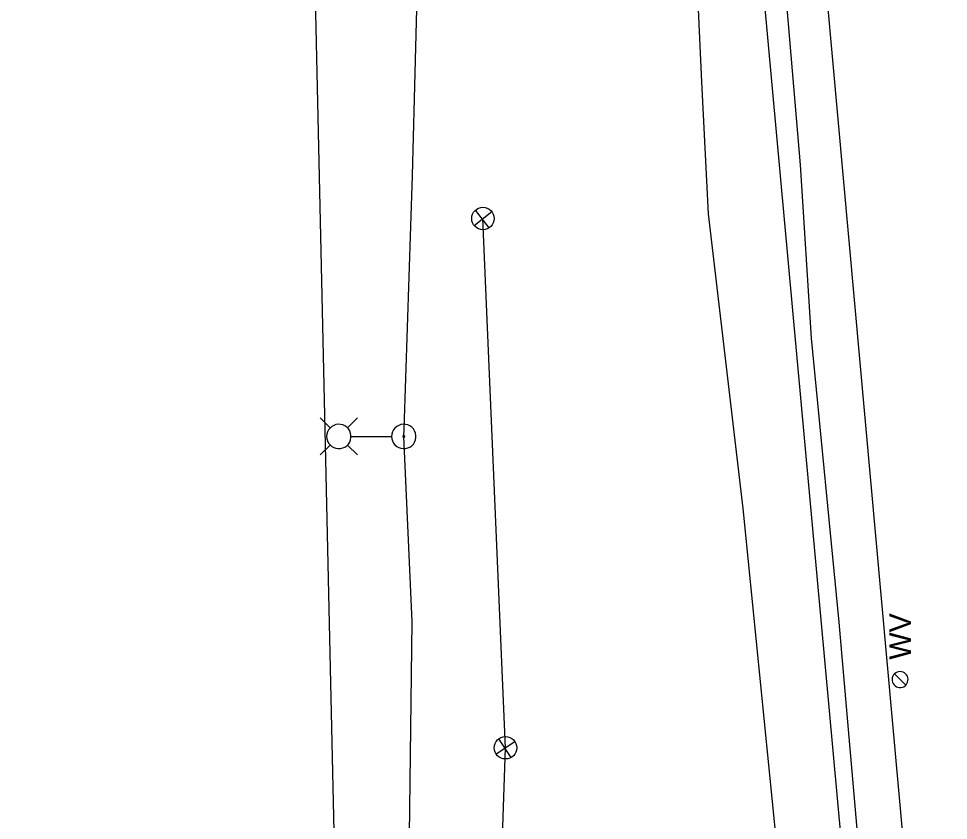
# Model space of a CAD drawing. Extents: x 596028 to 606371, y 330010 to 403088.
# Drawn here: x 604931.9 to 605097.9, y 332896.2 to 333039.5 of the extents above; entities that cross this region are included whole.
import ezdxf

# ---------------------------------------------------------------- set-up
doc = ezdxf.new("R2010")
doc.units = 0
for name, color, linetype in [('E_LTG', 7, 'Continuous'), ('E_LTG_CID', 7, 'Continuous'), ('E_SIG', 7, 'Continuous'), ('E_SIG_Conduit', 7, 'Continuous'), ('E_UTL_G_UG', 7, 'Continuous'), ('E_UTL_SAN_UG', 7, 'Continuous'), ('E_UTL_SAN_UG_MMSD', 7, 'Continuous'), ('E_UTL_TV_UG', 7, 'Continuous'), ('E_UTL_W', 7, 'Continuous'), ('E_UTL_W_UG', 7, 'Continuous')]:
    doc.layers.add(name, color=color, linetype=linetype)

# ---------------------------------------------------------------- blocks, each defined once
blk = doc.blocks.new('_U314')
at = {"layer": 'E_SIG'}
for p, q in [((0, 6.1), (0, -6.1)), ((-6.09, 0.4), (6.1, 0.4))]:
    blk.add_line(p, q, dxfattribs=at)
blk.add_circle((0, 0.01), 6.1, dxfattribs=at)
blk = doc.blocks.new('_U315')
at = {"layer": 'E_SIG'}
for p, q in [((0, 6.1), (0, -6.1)), ((-6.09, 0.4), (6.1, 0.4))]:
    blk.add_line(p, q, dxfattribs=at)
blk.add_circle((0, 0.01), 6.1, dxfattribs=at)

msp = doc.modelspace()

# ---------------------------------------------------------------- linework, layer by layer
at = {"layer": 'E_LTG'}
for points in [[(604987.51, 332966.35), (604985.73, 332968.13)], [(604990.56, 332966.35), (604992.34, 332968.13)], [(604986.86, 332964.83), (604986.9, 332964.42), (604987.02, 332964.02), (604987.21, 332963.65), (604987.46, 332963.33), (604987.77, 332963.05), (604988.13, 332962.85), (604988.52, 332962.71), (604988.93, 332962.65), (604989.35, 332962.67), (604989.75, 332962.77), (604990.12, 332962.94), (604990.46, 332963.18), (604990.75, 332963.48), (604990.97, 332963.83), (604991.12, 332964.21), (604991.2, 332964.62), (604991.2, 332965.03), (604991.12, 332965.44), (604990.97, 332965.82), (604990.75, 332966.17), (604990.46, 332966.47), (604990.12, 332966.71), (604989.75, 332966.88), (604989.35, 332966.98), (604988.93, 332967), (604988.52, 332966.94), (604988.13, 332966.81), (604987.77, 332966.6), (604987.46, 332966.33), (604987.21, 332966), (604987.02, 332965.64), (604986.9, 332965.24), (604986.86, 332964.83)], [(604998.46, 332964.83), (604998.5, 332964.42), (604998.62, 332964.02), (604998.81, 332963.65), (604999.06, 332963.33), (604999.38, 332963.05), (604999.74, 332962.85), (605000.13, 332962.71), (605000.54, 332962.65), (605000.95, 332962.67), (605001.35, 332962.77), (605001.73, 332962.94), (605002.06, 332963.18), (605002.35, 332963.48), (605002.57, 332963.83), (605002.73, 332964.21), (605002.8, 332964.62), (605002.8, 332965.03), (605002.73, 332965.44), (605002.57, 332965.82), (605002.35, 332966.17), (605002.06, 332966.47), (605001.73, 332966.71), (605001.35, 332966.88), (605000.95, 332966.98), (605000.54, 332967), (605000.13, 332966.94), (604999.74, 332966.81), (604999.38, 332966.6), (604999.06, 332966.33), (604998.81, 332966), (604998.62, 332965.64), (604998.5, 332965.24), (604998.46, 332964.83)], [(604991.25, 332964.83), (604998.43, 332964.83)], [(605000.47, 332964.83), (605000.48, 332964.8), (605000.48, 332964.77), (605000.5, 332964.74), (605000.52, 332964.71), (605000.54, 332964.69), (605000.57, 332964.68), (605000.6, 332964.67), (605000.63, 332964.66), (605000.66, 332964.66), (605000.69, 332964.67), (605000.72, 332964.68), (605000.75, 332964.7), (605000.77, 332964.72), (605000.79, 332964.75), (605000.8, 332964.78), (605000.8, 332964.81), (605000.8, 332964.84), (605000.8, 332964.87), (605000.79, 332964.9), (605000.77, 332964.93), (605000.75, 332964.95), (605000.72, 332964.97), (605000.69, 332964.98), (605000.66, 332964.99), (605000.63, 332964.99), (605000.6, 332964.99), (605000.57, 332964.98), (605000.54, 332964.96), (605000.52, 332964.94), (605000.5, 332964.92), (605000.48, 332964.89), (605000.48, 332964.86), (605000.47, 332964.83)], [(604987.51, 332963.3), (604985.73, 332961.53)], [(604990.56, 332963.3), (604992.34, 332961.53)]]:
    msp.add_lwpolyline(points, dxfattribs=at)
at = {"layer": 'E_LTG_CID'}
msp.add_lwpolyline([(604931.85, 331581.07), (604937.27, 331603.67), (604947.8, 331650.94), (604952, 331678.28), (604955.83, 331701.76), (604989.48, 331966.47), (604996.27, 332242.26), (604998.49, 332512.59), (605000.29, 332783.81), (605002.15, 332931.75), (605000.64, 332964.83), (605000.69, 332966.2), (605002.17, 333011.44), (605003.78, 333073.37), (605005.15, 333128.46), (605004.43, 333142.5)], dxfattribs=at)
at = {"layer": 'E_SIG_Conduit'}
msp.add_lwpolyline([(605013.44, 332750.37), (605018.8, 332909.2), (605014.77, 333003.78)], dxfattribs=at)
at = {"layer": 'E_UTL_G_UG'}
msp.add_lwpolyline([(605067.35, 332890.68), (605061.21, 332951.97), (605055.05, 333004.59), (605053.86, 333028.21), (605052.5, 333057.99), (605051.57, 333081.36), (605049.66, 333125.99), (605049.8, 333176.37), (605050.05, 333219.56), (605051.36, 333273.68), (605051.84, 333298.93), (605052.97, 333353.42), (605053.54, 333377.39), (605054.31, 333435.25), (605055.56, 333475.58), (605057.16, 333564.52), (605058.44, 333615), (605058.65, 333665.55), (605058.49, 333700.45), (605060.44, 333765.47), (605057.13, 333874.76), (605051.05, 333995.08)], dxfattribs=at)
at = {"layer": 'E_UTL_SAN_UG'}
msp.add_line((605095.5, 332710.46), (605061.78, 333078.09), dxfattribs=at)
at = {"layer": 'E_UTL_SAN_UG_MMSD'}
msp.add_lwpolyline([(604992.09, 332721.29), (604978.83, 333311.92)], dxfattribs=at)
at = {"layer": 'E_UTL_TV_UG'}
msp.add_lwpolyline([(605094.66, 332749.57), (605093.19, 332767.66), (605089.64, 332794.29), (605088.03, 332813.98), (605084.1, 332862.98), (605082.36, 332885.78), (605078.4, 332931.64), (605073.44, 332982.37), (605071.45, 333013.37), (605067.62, 333058.93), (605065.49, 333085.16), (605061.42, 333132.77), (605058.07, 333175.2), (605056.52, 333223.42), (605057.28, 333240.58), (605057.66, 333247.69), (605057.53, 333257.64), (605054.7, 333270.55), (605051.63, 333282.99), (605048.15, 333292.97), (605046.32, 333306.44), (605046.78, 333343.6), (605047.66, 333380.14), (605052.04, 333566.05)], dxfattribs=at)
at = {"layer": 'E_UTL_W'}
for points in [[(605089.26, 332922.81), (605088.99, 332922.78), (605088.73, 332922.71), (605088.49, 332922.58), (605088.28, 332922.42), (605088.1, 332922.21), (605087.96, 332921.98), (605087.87, 332921.72), (605087.84, 332921.45), (605087.85, 332921.18), (605087.91, 332920.92), (605088.02, 332920.67), (605088.18, 332920.45), (605088.38, 332920.26), (605088.61, 332920.12), (605088.86, 332920.02), (605089.12, 332919.96), (605089.4, 332919.96), (605089.66, 332920.02), (605089.91, 332920.12), (605090.14, 332920.26), (605090.34, 332920.45), (605090.49, 332920.67), (605090.61, 332920.92), (605090.67, 332921.18), (605090.68, 332921.45), (605090.65, 332921.72), (605090.56, 332921.98), (605090.42, 332922.21), (605090.24, 332922.42), (605090.03, 332922.58), (605089.79, 332922.71), (605089.53, 332922.78), (605089.26, 332922.81)], [(605090.27, 332920.38), (605088.25, 332922.39)]]:
    msp.add_lwpolyline(points, dxfattribs=at)
at = {"layer": 'E_UTL_W_UG'}
msp.add_line((605097.89, 332804.29), (605065.96, 333156.25), dxfattribs=at)

# ---------------------------------------------------------------- block references
at = {"layer": 'E_SIG_Conduit', "yscale": 0.32808333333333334}
for name, p, xscale, rotation in [('_U315', (605014.77, 333003.78), 0.32808333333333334, 128.2099389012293), ('_U314', (605018.8, 332909.2), 0.3280833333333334, 123.3261734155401)]:
    msp.add_blockref(name, p, dxfattribs=dict(at, xscale=xscale, rotation=rotation))

# ---------------------------------------------------------------- texts
at = {"layer": 'E_UTL_W'}
msp.add_text('WV', height=3.85, rotation=90, dxfattribs=at).set_placement((605091.18, 332924.95))

doc.saveas('drawing.dxf')
